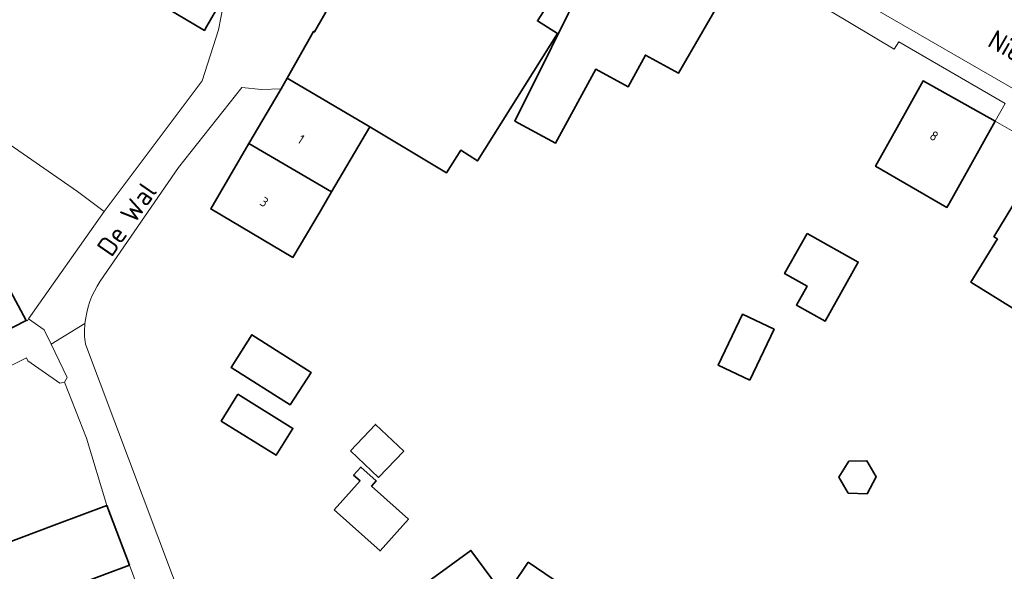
# Model space of a CAD drawing. Extents: x 184422 to 188298, y 343471 to 350189.
# Tile 427 of 513: x 187192 to 187284, y 349049 to 349101. Entities that reach past the tile are written whole.
import ezdxf
from ezdxf.enums import TextEntityAlignment as Align

# ---------------------------------------------------------------- set-up
doc = ezdxf.new("R2010")
doc.units = 0
for name, color, linetype, lineweight in [('B-WA-OG-TERREIN_ERF-GV', 252, 'Continuous', 18), ('B-WA-OG-TOPOGRAFIE-T18', 252, 'Continuous', 18), ('B-WA-VH-VERHARDING_ASFALT-GV', 252, 'Continuous', 18), ('B-WA-VH-VERHARDING_SIERBESTRATING-GV', 252, 'Continuous', 18), ('B-WA-VH-VERHARDING_TEGEL-GV', 252, 'Continuous', 18), ('B-WE-OG-BEBOUWING-GV', 250, 'Continuous', 35), ('B-WE-OG-BEBOUWING-T18', 10, 'Continuous', 18)]:
    doc.layers.add(name, color=color, linetype=linetype, lineweight=lineweight)
doc.styles.add('NLCS-ISO-M1000-T18', font='NLCS-ISO.ttf', dxfattribs={"height": 1.8})
doc.styles.add('NLCS-ISO-M500-T18', font='NLCS-ISO.ttf', dxfattribs={"height": 0.9})

msp = doc.modelspace()

# ---------------------------------------------------------------- linework, layer by layer
at = {"layer": 'B-WA-OG-TERREIN_ERF-GV', "flags": 128}
for points in [[(187287.927, 349088.273), (187283.127, 349091.034), (187284.064, 349092.684), (187274.105, 349098.441), (187273.682, 349097.767), (187249.371, 349112.31)], [(187287.927, 349088.273), (187283.127, 349091.034), (187284.064, 349092.684), (187274.105, 349098.441), (187273.682, 349097.767), (187249.371, 349112.31)], [(187287.927, 349088.273), (187283.127, 349091.034), (187284.064, 349092.684), (187274.105, 349098.441), (187273.682, 349097.767), (187249.371, 349112.31)], [(187244.241, 349106.611), (187240.291, 349100.413), (187242.158, 349099.221), (187234.675, 349087.3), (187233.114, 349088.294), (187231.77, 349086.185), (187224.613, 349090.507), (187221.018, 349084.409), (187219.937, 349082.576), (187217.398, 349078.269), (187209.703, 349082.805), (187213.284, 349088.923), (187216.204, 349093.911), (187216.286, 349094.056), (187214.471, 349093.998), (187212.612, 349094.18), (187206.703, 349086.671), (187199.356, 349076.027)], [(187244.241, 349106.611), (187240.291, 349100.413), (187242.158, 349099.221), (187234.675, 349087.3), (187233.114, 349088.294), (187231.77, 349086.185), (187224.613, 349090.507), (187221.018, 349084.409), (187219.937, 349082.576), (187217.398, 349078.269), (187209.703, 349082.805), (187213.284, 349088.923), (187216.204, 349093.911), (187216.286, 349094.056), (187214.471, 349093.998), (187212.612, 349094.18), (187206.703, 349086.671), (187199.356, 349076.027)], [(187244.241, 349106.611), (187240.291, 349100.413), (187242.158, 349099.221), (187234.675, 349087.3), (187233.114, 349088.294), (187231.77, 349086.185), (187224.613, 349090.507), (187221.018, 349084.409), (187219.937, 349082.576), (187217.398, 349078.269), (187209.703, 349082.805), (187213.284, 349088.923), (187216.204, 349093.911), (187216.286, 349094.056), (187214.471, 349093.998), (187212.612, 349094.18), (187206.703, 349086.671), (187199.356, 349076.027)], [(187285.638, 349072.985), (187280.859, 349075.933), (187283.362, 349079.991), (187283.021, 349080.201), (187285.33, 349084)], [(187285.638, 349072.985), (187280.859, 349075.933), (187283.362, 349079.991), (187283.021, 349080.201), (187285.33, 349084)], [(187285.638, 349072.985), (187280.859, 349075.933), (187283.362, 349079.991), (187283.021, 349080.201), (187285.33, 349084)], [(187197.971, 349070.132), (187221.033, 349008.775), (187224.735, 349000), (187233.749, 348978.633), (187238.653, 348968.306), (187241.223, 348962.894)], [(187197.971, 349070.132), (187221.033, 349008.775), (187224.735, 349000), (187233.749, 348978.633), (187238.653, 348968.306), (187241.223, 348962.894)], [(187197.971, 349070.132), (187221.033, 349008.775), (187224.735, 349000), (187233.749, 348978.633), (187238.653, 348968.306), (187241.223, 348962.894)], [(187180.994, 349046.85), (187186.357, 349048.919), (187186.571, 349049.001), (187186.241, 349049.856), (187195.313, 349053.263), (187199.994, 349055.021), (187198.083, 349061.333), (187196.022, 349066.59), (187195.57, 349066.473), (187192.601, 349068.581), (187192.47, 349068.866), (187185.142, 349065.16), (187184.636, 349064.864), (187171.997, 349057.69), (187161.421, 349056.223), (187162.682, 349045.485)], [(187180.994, 349046.85), (187186.357, 349048.919), (187186.571, 349049.001), (187186.241, 349049.856), (187195.313, 349053.263), (187199.994, 349055.021), (187198.083, 349061.333), (187196.022, 349066.59), (187195.57, 349066.473), (187192.601, 349068.581), (187192.47, 349068.866), (187185.142, 349065.16), (187184.636, 349064.864), (187171.997, 349057.69), (187161.421, 349056.223), (187162.682, 349045.485)], [(187180.994, 349046.85), (187186.357, 349048.919), (187186.571, 349049.001), (187186.241, 349049.856), (187195.313, 349053.263), (187199.994, 349055.021), (187198.083, 349061.333), (187196.022, 349066.59), (187195.57, 349066.473), (187192.601, 349068.581), (187192.47, 349068.866), (187185.142, 349065.16), (187184.636, 349064.864), (187171.997, 349057.69), (187161.421, 349056.223), (187162.682, 349045.485)], [(187216.115, 349011.652), (187202.093, 349049.431), (187197.412, 349047.673)], [(187216.115, 349011.652), (187202.093, 349049.431), (187197.412, 349047.673)], [(187216.115, 349011.652), (187202.093, 349049.431), (187197.412, 349047.673)]]:
    msp.add_lwpolyline(points, dxfattribs=at)
for points in [[(187207.396, 349104.654), (187198.753, 349109.743), (187195.602, 349111.432), (187189.188, 349100.995), (187188.276, 349101.555), (187184.185, 349104.066), (187184.436, 349104.475), (187181.027, 349106.568), (187179.202, 349103.788), (187179.121, 349103.66), (187176.078, 349098.866), (187183.394, 349093.952), (187184.285, 349093.385), (187197.252, 349084.445), (187199.744, 349082.548), (187208.911, 349094.799), (187210.429, 349099.571), (187211.08, 349102.973), (187209.342, 349099.917), (187209.12, 349099.526), (187205.598, 349101.6)], [(187207.396, 349104.654), (187198.753, 349109.743), (187195.602, 349111.432), (187189.188, 349100.995), (187188.276, 349101.555), (187184.185, 349104.066), (187184.436, 349104.475), (187181.027, 349106.568), (187179.202, 349103.788), (187179.121, 349103.66), (187176.078, 349098.866), (187183.394, 349093.952), (187184.285, 349093.385), (187197.252, 349084.445), (187199.744, 349082.548), (187208.911, 349094.799), (187210.429, 349099.571), (187211.08, 349102.973), (187209.342, 349099.917), (187209.12, 349099.526), (187205.598, 349101.6)], [(187207.396, 349104.654), (187198.753, 349109.743), (187195.602, 349111.432), (187189.188, 349100.995), (187188.276, 349101.555), (187184.185, 349104.066), (187184.436, 349104.475), (187181.027, 349106.568), (187179.202, 349103.788), (187179.121, 349103.66), (187176.078, 349098.866), (187183.394, 349093.952), (187184.285, 349093.385), (187197.252, 349084.445), (187199.744, 349082.548), (187208.911, 349094.799), (187210.429, 349099.571), (187211.08, 349102.973), (187209.342, 349099.917), (187209.12, 349099.526), (187205.598, 349101.6)], [(187241.617, 349097.94), (187244.824, 349104.458), (187248.201, 349102.293), (187248.867, 349103.445), (187251.37, 349107.773), (187258.263, 349103.787), (187255.76, 349099.459), (187253.485, 349095.526), (187250.399, 349097.21), (187248.774, 349094.233), (187245.744, 349095.887), (187241.965, 349088.962), (187238.163, 349091.036)], [(187241.617, 349097.94), (187244.824, 349104.458), (187248.201, 349102.293), (187248.867, 349103.445), (187251.37, 349107.773), (187258.263, 349103.787), (187255.76, 349099.459), (187253.485, 349095.526), (187250.399, 349097.21), (187248.774, 349094.233), (187245.744, 349095.887), (187241.965, 349088.962), (187238.163, 349091.036)], [(187241.617, 349097.94), (187244.824, 349104.458), (187248.201, 349102.293), (187248.867, 349103.445), (187251.37, 349107.773), (187258.263, 349103.787), (187255.76, 349099.459), (187253.485, 349095.526), (187250.399, 349097.21), (187248.774, 349094.233), (187245.744, 349095.887), (187241.965, 349088.962), (187238.163, 349091.036)], [(187283.127, 349091.034), (187280.692, 349086.667), (187278.788, 349083.252), (187278.611, 349082.946), (187271.931, 349086.805), (187273.95, 349090.427), (187276.385, 349094.794)], [(187283.127, 349091.034), (187280.692, 349086.667), (187278.788, 349083.252), (187278.611, 349082.946), (187271.931, 349086.805), (187273.95, 349090.427), (187276.385, 349094.794)], [(187283.127, 349091.034), (187280.692, 349086.667), (187278.788, 349083.252), (187278.611, 349082.946), (187271.931, 349086.805), (187273.95, 349090.427), (187276.385, 349094.794)], [(187217.158, 349064.444), (187211.621, 349067.964), (187213.557, 349071.01), (187219.095, 349067.491)], [(187217.158, 349064.444), (187211.621, 349067.964), (187213.557, 349071.01), (187219.095, 349067.491)], [(187217.158, 349064.444), (187211.621, 349067.964), (187213.557, 349071.01), (187219.095, 349067.491)], [(187234.063, 349050.821), (187236.541, 349047.427), (187233.955, 349045.539), (187235.522, 349043.393), (187230.728, 349039.893), (187226.684, 349045.433)], [(187234.063, 349050.821), (187236.541, 349047.427), (187233.955, 349045.539), (187235.522, 349043.393), (187230.728, 349039.893), (187226.684, 349045.433)], [(187234.063, 349050.821), (187236.541, 349047.427), (187233.955, 349045.539), (187235.522, 349043.393), (187230.728, 349039.893), (187226.684, 349045.433)]]:
    msp.add_lwpolyline(points, close=True, dxfattribs=at)
at = {"layer": 'B-WA-OG-TERREIN_ERF-GV'}
for points in [[(187199.356, 349076.027, 0.124611), (187197.937, 349072.057)], [(187199.356, 349076.027, 0.124611), (187197.937, 349072.057)], [(187199.356, 349076.027, 0.124611), (187197.937, 349072.057)], [(187197.937, 349072.057, 0.056114), (187197.971, 349070.132)], [(187197.937, 349072.057, 0.056114), (187197.971, 349070.132)], [(187197.937, 349072.057, 0.056114), (187197.971, 349070.132)]]:
    msp.add_lwpolyline(points, format="xyb", dxfattribs=at)
at = {"layer": 'B-WA-VH-VERHARDING_ASFALT-GV', "flags": 128}
msp.add_lwpolyline([(187224.778, 349128.732), (187241.196, 349119.278), (187350.899, 349055.943), (187354.371, 349061.963), (187352.829, 349062.635), (187321.559, 349080.663), (187246.04, 349124.177), (187228.073, 349134.494)], close=True, dxfattribs=at)
msp.add_lwpolyline([(187224.778, 349128.732), (187241.196, 349119.278), (187350.899, 349055.943), (187354.371, 349061.963), (187352.829, 349062.635), (187321.559, 349080.663), (187246.04, 349124.177), (187228.073, 349134.494)], close=True, dxfattribs=at)
msp.add_lwpolyline([(187224.778, 349128.732), (187241.196, 349119.278), (187350.899, 349055.943), (187354.371, 349061.963), (187352.829, 349062.635), (187321.559, 349080.663), (187246.04, 349124.177), (187228.073, 349134.494)], close=True, dxfattribs=at)
for points in [[(187216.85, 349095.051), (187219.336, 349099.433), (187219.423, 349099.384), (187226.131, 349111.105), (187225.43, 349111.53), (187227.481, 349114.946), (187227.615, 349115.169), (187227.521, 349115.226), (187231.557, 349122.203), (187229.158, 349123.621), (187214.842, 349101.994), (187211.08, 349102.973), (187210.429, 349099.571), (187208.911, 349094.799), (187199.744, 349082.548), (187192.663, 349072.499), (187194.115, 349071.489), (187194.773, 349070.125), (187197.937, 349072.057)], [(187216.85, 349095.051), (187219.336, 349099.433), (187219.423, 349099.384), (187226.131, 349111.105), (187225.43, 349111.53), (187227.481, 349114.946), (187227.615, 349115.169), (187227.521, 349115.226), (187231.557, 349122.203), (187229.158, 349123.621), (187214.842, 349101.994), (187211.08, 349102.973), (187210.429, 349099.571), (187208.911, 349094.799), (187199.744, 349082.548), (187192.663, 349072.499), (187194.115, 349071.489), (187194.773, 349070.125), (187197.937, 349072.057)], [(187216.85, 349095.051), (187219.336, 349099.433), (187219.423, 349099.384), (187226.131, 349111.105), (187225.43, 349111.53), (187227.481, 349114.946), (187227.615, 349115.169), (187227.521, 349115.226), (187231.557, 349122.203), (187229.158, 349123.621), (187214.842, 349101.994), (187211.08, 349102.973), (187210.429, 349099.571), (187208.911, 349094.799), (187199.744, 349082.548), (187192.663, 349072.499), (187194.115, 349071.489), (187194.773, 349070.125), (187197.937, 349072.057)], [(187199.356, 349076.027), (187206.703, 349086.671), (187212.612, 349094.18), (187214.471, 349093.998), (187216.286, 349094.056), (187216.85, 349095.051)], [(187199.356, 349076.027), (187206.703, 349086.671), (187212.612, 349094.18), (187214.471, 349093.998), (187216.286, 349094.056), (187216.85, 349095.051)], [(187199.356, 349076.027), (187206.703, 349086.671), (187212.612, 349094.18), (187214.471, 349093.998), (187216.286, 349094.056), (187216.85, 349095.051)], [(187185.142, 349065.16), (187192.47, 349068.866), (187192.601, 349068.581), (187195.57, 349066.473), (187196.022, 349066.59), (187196.277, 349067.008), (187194.773, 349070.125), (187194.115, 349071.489), (187192.663, 349072.499), (187192.549, 349072.335), (187192.444, 349072.347), (187187.963, 349070.081)], [(187185.142, 349065.16), (187192.47, 349068.866), (187192.601, 349068.581), (187195.57, 349066.473), (187196.022, 349066.59), (187196.277, 349067.008), (187194.773, 349070.125), (187194.115, 349071.489), (187192.663, 349072.499), (187192.549, 349072.335), (187192.444, 349072.347), (187187.963, 349070.081)], [(187185.142, 349065.16), (187192.47, 349068.866), (187192.601, 349068.581), (187195.57, 349066.473), (187196.022, 349066.59), (187196.277, 349067.008), (187194.773, 349070.125), (187194.115, 349071.489), (187192.663, 349072.499), (187192.549, 349072.335), (187192.444, 349072.347), (187187.963, 349070.081)], [(187197.937, 349072.057), (187194.773, 349070.125), (187196.277, 349067.008), (187196.022, 349066.59), (187198.083, 349061.333), (187199.994, 349055.021)], [(187197.937, 349072.057), (187194.773, 349070.125), (187196.277, 349067.008), (187196.022, 349066.59), (187198.083, 349061.333), (187199.994, 349055.021)], [(187197.937, 349072.057), (187194.773, 349070.125), (187196.277, 349067.008), (187196.022, 349066.59), (187198.083, 349061.333), (187199.994, 349055.021)], [(187241.223, 348962.894), (187238.653, 348968.306), (187233.749, 348978.633), (187224.735, 349000), (187221.033, 349008.775), (187197.971, 349070.132)], [(187241.223, 348962.894), (187238.653, 348968.306), (187233.749, 348978.633), (187224.735, 349000), (187221.033, 349008.775), (187197.971, 349070.132)], [(187241.223, 348962.894), (187238.653, 348968.306), (187233.749, 348978.633), (187224.735, 349000), (187221.033, 349008.775), (187197.971, 349070.132)], [(187199.994, 349055.021), (187202.093, 349049.431), (187216.115, 349011.652), (187221.039, 349000), (187237.539, 348960.951)], [(187199.994, 349055.021), (187202.093, 349049.431), (187216.115, 349011.652), (187221.039, 349000), (187237.539, 348960.951)], [(187199.994, 349055.021), (187202.093, 349049.431), (187216.115, 349011.652), (187221.039, 349000), (187237.539, 348960.951)]]:
    msp.add_lwpolyline(points, dxfattribs=at)
at = {"layer": 'B-WA-VH-VERHARDING_ASFALT-GV'}
for points in [[(187197.937, 349072.057, -0.124611), (187199.356, 349076.027)], [(187197.937, 349072.057, -0.124611), (187199.356, 349076.027)], [(187197.937, 349072.057, -0.124611), (187199.356, 349076.027)], [(187197.971, 349070.132, -0.056114), (187197.937, 349072.057)], [(187197.971, 349070.132, -0.056114), (187197.937, 349072.057)], [(187197.971, 349070.132, -0.056114), (187197.937, 349072.057)]]:
    msp.add_lwpolyline(points, format="xyb", dxfattribs=at)
at = {"layer": 'B-WA-VH-VERHARDING_SIERBESTRATING-GV', "flags": 128}
msp.add_lwpolyline([(187190.729, 349075.569), (187192.444, 349072.347), (187192.549, 349072.335), (187192.663, 349072.499), (187199.744, 349082.548), (187197.252, 349084.445), (187184.285, 349093.385), (187183.394, 349093.952), (187176.078, 349098.866), (187174.213, 349097.621), (187172.993, 349096.808), (187174.471, 349095.623), (187181.406, 349091.301), (187182.361, 349088.415), (187181.533, 349086.864), (187185.658, 349081.735)], close=True, dxfattribs=at)
msp.add_lwpolyline([(187190.729, 349075.569), (187192.444, 349072.347), (187192.549, 349072.335), (187192.663, 349072.499), (187199.744, 349082.548), (187197.252, 349084.445), (187184.285, 349093.385), (187183.394, 349093.952), (187176.078, 349098.866), (187174.213, 349097.621), (187172.993, 349096.808), (187174.471, 349095.623), (187181.406, 349091.301), (187182.361, 349088.415), (187181.533, 349086.864), (187185.658, 349081.735)], close=True, dxfattribs=at)
msp.add_lwpolyline([(187190.729, 349075.569), (187192.444, 349072.347), (187192.549, 349072.335), (187192.663, 349072.499), (187199.744, 349082.548), (187197.252, 349084.445), (187184.285, 349093.385), (187183.394, 349093.952), (187176.078, 349098.866), (187174.213, 349097.621), (187172.993, 349096.808), (187174.471, 349095.623), (187181.406, 349091.301), (187182.361, 349088.415), (187181.533, 349086.864), (187185.658, 349081.735)], close=True, dxfattribs=at)
at = {"layer": 'B-WA-VH-VERHARDING_TEGEL-GV', "flags": 128}
msp.add_lwpolyline([(187350.899, 349055.943), (187241.196, 349119.278), (187224.778, 349128.732), (187223.658, 349126.774), (187226.209, 349125.307), (187229.158, 349123.621), (187231.557, 349122.203), (187240.91, 349116.777), (187243.986, 349115.006), (187246.158, 349113.751), (187249.179, 349112.006), (187249.371, 349112.31), (187273.682, 349097.767), (187274.105, 349098.441), (187284.064, 349092.684), (187283.127, 349091.034), (187287.927, 349088.273)], dxfattribs=at)
msp.add_lwpolyline([(187350.899, 349055.943), (187241.196, 349119.278), (187224.778, 349128.732), (187223.658, 349126.774), (187226.209, 349125.307), (187229.158, 349123.621), (187231.557, 349122.203), (187240.91, 349116.777), (187243.986, 349115.006), (187246.158, 349113.751), (187249.179, 349112.006), (187249.371, 349112.31), (187273.682, 349097.767), (187274.105, 349098.441), (187284.064, 349092.684), (187283.127, 349091.034), (187287.927, 349088.273)], dxfattribs=at)
msp.add_lwpolyline([(187350.899, 349055.943), (187241.196, 349119.278), (187224.778, 349128.732), (187223.658, 349126.774), (187226.209, 349125.307), (187229.158, 349123.621), (187231.557, 349122.203), (187240.91, 349116.777), (187243.986, 349115.006), (187246.158, 349113.751), (187249.179, 349112.006), (187249.371, 349112.31), (187273.682, 349097.767), (187274.105, 349098.441), (187284.064, 349092.684), (187283.127, 349091.034), (187287.927, 349088.273)], dxfattribs=at)
at = {"layer": 'B-WE-OG-BEBOUWING-GV', "flags": 128}
for points in [[(187224.613, 349090.507), (187231.77, 349086.185), (187233.114, 349088.294), (187234.675, 349087.3), (187242.158, 349099.221), (187240.291, 349100.413), (187244.241, 349106.611), (187239.531, 349109.612), (187239.078, 349108.902), (187237.08, 349110.175), (187238.401, 349112.452), (187240.91, 349116.777), (187231.557, 349122.203), (187227.521, 349115.226), (187227.615, 349115.169), (187227.481, 349114.946), (187225.43, 349111.53), (187226.131, 349111.105), (187219.423, 349099.384), (187219.336, 349099.433), (187216.85, 349095.051)], [(187224.613, 349090.507), (187231.77, 349086.185), (187233.114, 349088.294), (187234.675, 349087.3), (187242.158, 349099.221), (187240.291, 349100.413), (187244.241, 349106.611), (187239.531, 349109.612), (187239.078, 349108.902), (187237.08, 349110.175), (187238.401, 349112.452), (187240.91, 349116.777), (187231.557, 349122.203), (187227.521, 349115.226), (187227.615, 349115.169), (187227.481, 349114.946), (187225.43, 349111.53), (187226.131, 349111.105), (187219.423, 349099.384), (187219.336, 349099.433), (187216.85, 349095.051)], [(187224.613, 349090.507), (187231.77, 349086.185), (187233.114, 349088.294), (187234.675, 349087.3), (187242.158, 349099.221), (187240.291, 349100.413), (187244.241, 349106.611), (187239.531, 349109.612), (187239.078, 349108.902), (187237.08, 349110.175), (187238.401, 349112.452), (187240.91, 349116.777), (187231.557, 349122.203), (187227.521, 349115.226), (187227.615, 349115.169), (187227.481, 349114.946), (187225.43, 349111.53), (187226.131, 349111.105), (187219.423, 349099.384), (187219.336, 349099.433), (187216.85, 349095.051)], [(187238.163, 349091.036), (187241.965, 349088.962), (187245.744, 349095.887), (187248.774, 349094.233), (187250.399, 349097.21), (187253.485, 349095.526), (187255.76, 349099.459), (187258.263, 349103.787), (187251.37, 349107.773), (187248.867, 349103.445), (187248.201, 349102.293), (187244.824, 349104.458), (187241.617, 349097.94)], [(187238.163, 349091.036), (187241.965, 349088.962), (187245.744, 349095.887), (187248.774, 349094.233), (187250.399, 349097.21), (187253.485, 349095.526), (187255.76, 349099.459), (187258.263, 349103.787), (187251.37, 349107.773), (187248.867, 349103.445), (187248.201, 349102.293), (187244.824, 349104.458), (187241.617, 349097.94)], [(187238.163, 349091.036), (187241.965, 349088.962), (187245.744, 349095.887), (187248.774, 349094.233), (187250.399, 349097.21), (187253.485, 349095.526), (187255.76, 349099.459), (187258.263, 349103.787), (187251.37, 349107.773), (187248.867, 349103.445), (187248.201, 349102.293), (187244.824, 349104.458), (187241.617, 349097.94)], [(187209.342, 349099.917), (187211.08, 349102.973), (187207.749, 349104.868), (187207.584, 349104.973), (187207.396, 349104.654), (187205.598, 349101.6), (187209.12, 349099.526)], [(187209.342, 349099.917), (187211.08, 349102.973), (187207.749, 349104.868), (187207.584, 349104.973), (187207.396, 349104.654), (187205.598, 349101.6), (187209.12, 349099.526)], [(187209.342, 349099.917), (187211.08, 349102.973), (187207.749, 349104.868), (187207.584, 349104.973), (187207.396, 349104.654), (187205.598, 349101.6), (187209.12, 349099.526)], [(187216.204, 349093.911), (187213.284, 349088.923), (187221.018, 349084.409), (187224.613, 349090.507), (187216.85, 349095.051), (187216.286, 349094.056)], [(187216.204, 349093.911), (187213.284, 349088.923), (187221.018, 349084.409), (187224.613, 349090.507), (187216.85, 349095.051), (187216.286, 349094.056)], [(187216.204, 349093.911), (187213.284, 349088.923), (187221.018, 349084.409), (187224.613, 349090.507), (187216.85, 349095.051), (187216.286, 349094.056)], [(187283.127, 349091.034), (187276.385, 349094.794), (187273.95, 349090.427), (187271.931, 349086.805), (187278.611, 349082.946), (187278.788, 349083.252), (187280.692, 349086.667)], [(187283.127, 349091.034), (187276.385, 349094.794), (187273.95, 349090.427), (187271.931, 349086.805), (187278.611, 349082.946), (187278.788, 349083.252), (187280.692, 349086.667)], [(187283.127, 349091.034), (187276.385, 349094.794), (187273.95, 349090.427), (187271.931, 349086.805), (187278.611, 349082.946), (187278.788, 349083.252), (187280.692, 349086.667)], [(187217.398, 349078.269), (187219.937, 349082.576), (187221.018, 349084.409), (187213.284, 349088.923), (187209.703, 349082.805)], [(187217.398, 349078.269), (187219.937, 349082.576), (187221.018, 349084.409), (187213.284, 349088.923), (187209.703, 349082.805)], [(187217.398, 349078.269), (187219.937, 349082.576), (187221.018, 349084.409), (187213.284, 349088.923), (187209.703, 349082.805)], [(187283.362, 349079.991), (187280.859, 349075.933), (187285.638, 349072.985), (187286.034, 349073.545), (187290.411, 349070.448), (187291.201, 349071.91), (187291.221, 349071.899), (187297.338, 349082.571), (187297.063, 349082.727), (187296.876, 349082.396), (187292.462, 349085.125), (187292.627, 349085.417), (187288.006, 349088.225), (187287.927, 349088.273), (187285.33, 349084), (187283.021, 349080.201)], [(187283.362, 349079.991), (187280.859, 349075.933), (187285.638, 349072.985), (187286.034, 349073.545), (187290.411, 349070.448), (187291.201, 349071.91), (187291.221, 349071.899), (187297.338, 349082.571), (187297.063, 349082.727), (187296.876, 349082.396), (187292.462, 349085.125), (187292.627, 349085.417), (187288.006, 349088.225), (187287.927, 349088.273), (187285.33, 349084), (187283.021, 349080.201)], [(187283.362, 349079.991), (187280.859, 349075.933), (187285.638, 349072.985), (187286.034, 349073.545), (187290.411, 349070.448), (187291.201, 349071.91), (187291.221, 349071.899), (187297.338, 349082.571), (187297.063, 349082.727), (187296.876, 349082.396), (187292.462, 349085.125), (187292.627, 349085.417), (187288.006, 349088.225), (187287.927, 349088.273), (187285.33, 349084), (187283.021, 349080.201)], [(187265.526, 349080.505), (187263.424, 349076.745), (187265.525, 349075.57), (187264.536, 349073.802), (187267.227, 349072.298), (187270.318, 349077.827)], [(187265.526, 349080.505), (187263.424, 349076.745), (187265.525, 349075.57), (187264.536, 349073.802), (187267.227, 349072.298), (187270.318, 349077.827)], [(187265.526, 349080.505), (187263.424, 349076.745), (187265.525, 349075.57), (187264.536, 349073.802), (187267.227, 349072.298), (187270.318, 349077.827)], [(187184.939, 349073.449), (187187.595, 349069.895), (187187.963, 349070.081), (187192.444, 349072.347), (187190.729, 349075.569), (187189.616, 349074.982), (187189.489, 349075.115)], [(187184.939, 349073.449), (187187.595, 349069.895), (187187.963, 349070.081), (187192.444, 349072.347), (187190.729, 349075.569), (187189.616, 349074.982), (187189.489, 349075.115)], [(187184.939, 349073.449), (187187.595, 349069.895), (187187.963, 349070.081), (187192.444, 349072.347), (187190.729, 349075.569), (187189.616, 349074.982), (187189.489, 349075.115)], [(187260.161, 349066.753), (187262.44, 349071.538), (187259.491, 349072.943), (187257.212, 349068.157)], [(187260.161, 349066.753), (187262.44, 349071.538), (187259.491, 349072.943), (187257.212, 349068.157)], [(187260.161, 349066.753), (187262.44, 349071.538), (187259.491, 349072.943), (187257.212, 349068.157)], [(187217.158, 349064.444), (187219.095, 349067.491), (187213.557, 349071.01), (187211.621, 349067.964)], [(187217.158, 349064.444), (187219.095, 349067.491), (187213.557, 349071.01), (187211.621, 349067.964)], [(187217.158, 349064.444), (187219.095, 349067.491), (187213.557, 349071.01), (187211.621, 349067.964)], [(187212.248, 349065.437), (187210.697, 349062.932), (187215.843, 349059.744), (187217.395, 349062.249)], [(187212.248, 349065.437), (187210.697, 349062.932), (187215.843, 349059.744), (187217.395, 349062.249)], [(187212.248, 349065.437), (187210.697, 349062.932), (187215.843, 349059.744), (187217.395, 349062.249)], [(187222.781, 349060.144), (187225.411, 349057.646), (187227.767, 349060.126), (187225.137, 349062.624)], [(187222.781, 349060.144), (187225.411, 349057.646), (187227.767, 349060.126), (187225.137, 349062.624)], [(187222.781, 349060.144), (187225.411, 349057.646), (187227.767, 349060.126), (187225.137, 349062.624)], [(187221.27, 349054.622), (187225.562, 349050.775), (187228.219, 349053.739), (187224.764, 349056.835), (187225.206, 349057.328), (187223.761, 349058.624), (187223.083, 349057.869), (187223.692, 349057.324)], [(187221.27, 349054.622), (187225.562, 349050.775), (187228.219, 349053.739), (187224.764, 349056.835), (187225.206, 349057.328), (187223.761, 349058.624), (187223.083, 349057.869), (187223.692, 349057.324)], [(187221.27, 349054.622), (187225.562, 349050.775), (187228.219, 349053.739), (187224.764, 349056.835), (187225.206, 349057.328), (187223.761, 349058.624), (187223.083, 349057.869), (187223.692, 349057.324)], [(187269.367, 349056.168), (187271.138, 349056.13), (187272.004, 349057.705), (187271.124, 349059.207), (187269.439, 349059.172), (187268.488, 349057.67)], [(187269.367, 349056.168), (187271.138, 349056.13), (187272.004, 349057.705), (187271.124, 349059.207), (187269.439, 349059.172), (187268.488, 349057.67)], [(187269.367, 349056.168), (187271.138, 349056.13), (187272.004, 349057.705), (187271.124, 349059.207), (187269.439, 349059.172), (187268.488, 349057.67)], [(187180.994, 349046.85), (187182.794, 349042.183), (187197.412, 349047.673), (187202.093, 349049.431), (187199.994, 349055.021), (187195.313, 349053.263), (187186.241, 349049.856), (187186.571, 349049.001), (187186.357, 349048.919)], [(187180.994, 349046.85), (187182.794, 349042.183), (187197.412, 349047.673), (187202.093, 349049.431), (187199.994, 349055.021), (187195.313, 349053.263), (187186.241, 349049.856), (187186.571, 349049.001), (187186.357, 349048.919)], [(187180.994, 349046.85), (187182.794, 349042.183), (187197.412, 349047.673), (187202.093, 349049.431), (187199.994, 349055.021), (187195.313, 349053.263), (187186.241, 349049.856), (187186.571, 349049.001), (187186.357, 349048.919)], [(187233.955, 349045.539), (187236.541, 349047.427), (187234.063, 349050.821), (187226.684, 349045.433), (187230.728, 349039.893), (187235.522, 349043.393)], [(187233.955, 349045.539), (187236.541, 349047.427), (187234.063, 349050.821), (187226.684, 349045.433), (187230.728, 349039.893), (187235.522, 349043.393)], [(187233.955, 349045.539), (187236.541, 349047.427), (187234.063, 349050.821), (187226.684, 349045.433), (187230.728, 349039.893), (187235.522, 349043.393)], [(187237.96, 349047.531), (187241.072, 349045.432), (187242.538, 349047.605), (187239.426, 349049.704)], [(187237.96, 349047.531), (187241.072, 349045.432), (187242.538, 349047.605), (187239.426, 349049.704)], [(187237.96, 349047.531), (187241.072, 349045.432), (187242.538, 349047.605), (187239.426, 349049.704)]]:
    msp.add_lwpolyline(points, close=True, dxfattribs=at)

# ---------------------------------------------------------------- texts
at = {"layer": 'B-WA-OG-TOPOGRAFIE-T18', "style": 'NLCS-ISO-M1000-T18'}
for s, rotation, p in [('Nieuwendijk', 330.1, (187287.87, 349095.629)), ('Nieuwendijk', 330.1, (187287.87, 349095.629)), ('Nieuwendijk', 330.1, (187287.87, 349095.629)), ('De Wal', 55.3, (187201.85, 349081.841)), ('De Wal', 55.3, (187201.85, 349081.841)), ('De Wal', 55.3, (187201.85, 349081.841))]:
    msp.add_text(s, height=1.8, rotation=rotation, dxfattribs=at).set_placement(p, align=Align.MIDDLE)
at = {"layer": 'B-WE-OG-BEBOUWING-T18', "style": 'NLCS-ISO-M500-T18'}
for s, p in [('8', (187277.413, 349089.641)), ('8', (187277.413, 349089.641)), ('8', (187277.413, 349089.641)), ('1', (187218.159, 349089.333)), ('1', (187218.159, 349089.333)), ('1', (187218.159, 349089.333)), ('3', (187214.719, 349083.456)), ('3', (187214.719, 349083.456)), ('3', (187214.719, 349083.456))]:
    msp.add_text(s, height=0.9, rotation=327.1, dxfattribs=at).set_placement(p, align=Align.MIDDLE)

doc.saveas('drawing.dxf')
